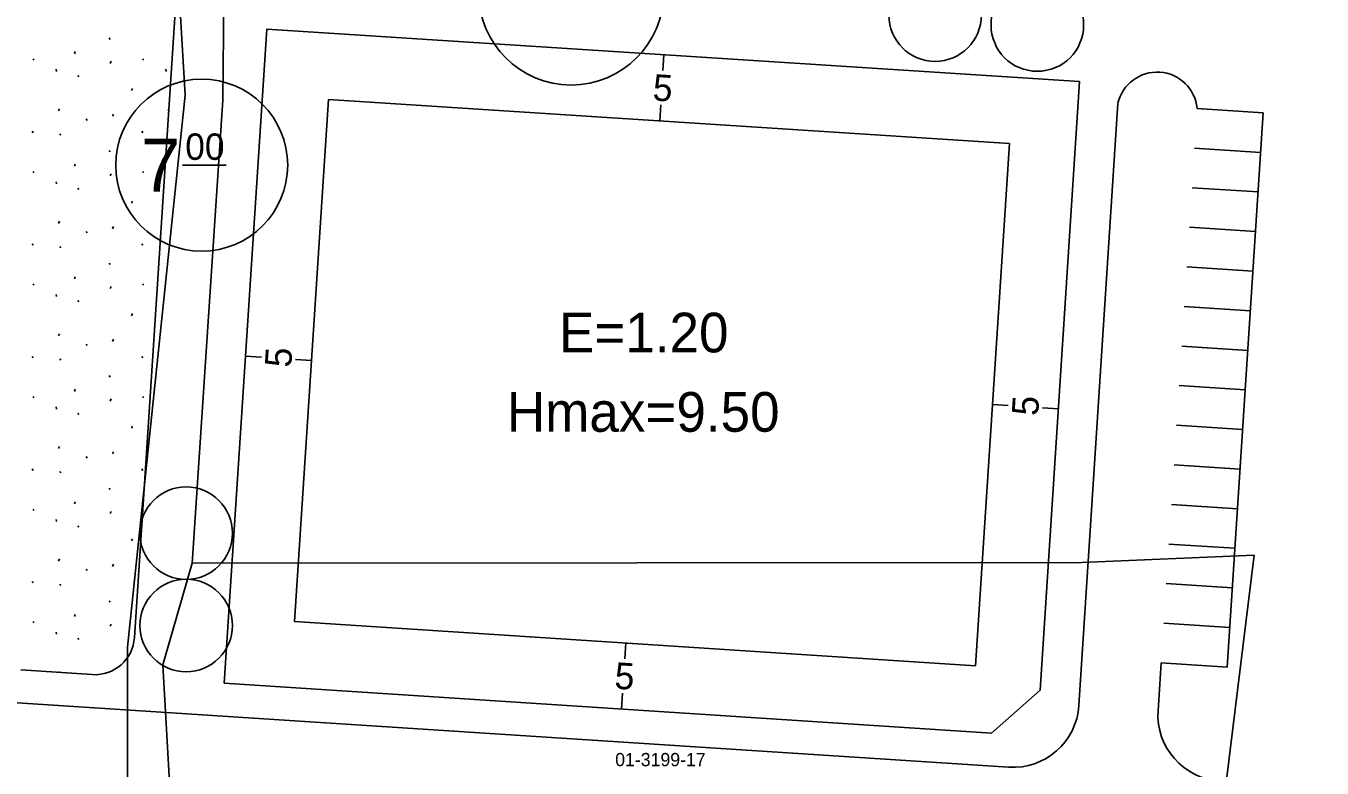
# Model space of a CAD drawing. Extents: x 419396 to 421519, y 4453567 to 4456767.
# Drawn here: x 421112.1 to 421210.1, y 4454703.5 to 4454759.6 of the extents above; entities that cross this region are included whole.
import ezdxf

# ---------------------------------------------------------------- set-up
doc = ezdxf.new("R2010")
doc.units = 0
for name, color, linetype in [('0_KADASTRO', 7, 'Continuous'), ('Level 20', 7, 'Continuous'), ('Level 28', 7, 'Continuous'), ('Level 29', 7, 'Continuous'), ('Level 30', 7, 'Continuous'), ('Level 41', 7, 'Continuous'), ('Level 55', 7, 'Continuous'), ('Level 58', 7, 'Continuous'), ('Level 62', 7, 'Continuous')]:
    doc.layers.add(name, color=color, linetype=linetype)

msp = doc.modelspace()

# ---------------------------------------------------------------- linework, layer by layer
at = {"layer": '0_KADASTRO'}
msp.add_lwpolyline([(421028.563, 4454776.952), (421116.99, 4454780.91), (421122.61, 4454779.98), (421124.13, 4454754.4), (421119.75, 4454712.65), (421119.74, 4454670.93), (421119.78, 4454646.86), (421115.84, 4454617.61), (421110.18, 4454569.28)], dxfattribs=at)
for points in [[(421124.65, 4454719), (421126.97, 4454754.01), (421127.23, 4454779.24), (421167.18, 4454777.23), (421229.78, 4454772.84), (421298.8, 4454768.82), (421298.65, 4454753.52), (421298.33, 4454743.86), (421297.3, 4454718.68), (421298.068, 4454709.078), (421301.26, 4454686.4), (421297.127, 4454679.683), (421290.65, 4454667.07), (421256.97, 4454668.8), (421199.108, 4454672.121), (421204.961, 4454719.606), (421191.939, 4454719.058)], [(421122.44, 4454711.32), (421124.65, 4454719), (421191.939, 4454719.058), (421204.961, 4454719.606), (421199.108, 4454672.121), (421161.43, 4454671.826), (421123.31, 4454670.52), (421123.88, 4454674.06), (421124.16, 4454677.12), (421123.95, 4454684.67)]]:
    msp.add_lwpolyline(points, close=True, dxfattribs=at)
at = {"layer": 'Level 20'}
for p, q in [((421160.331, 4454757.442), (421160.254, 4454756.244)), ((421132.394, 4454714.599), (421134.958, 4454754.067)), ((421134.958, 4454754.067), (421186.454, 4454750.747)), ((421160.009, 4454752.452), (421160.086, 4454753.65)), ((421186.454, 4454750.747), (421183.889, 4454711.253)), ((421128.687, 4454734.657), (421129.884, 4454734.579)), ((421133.676, 4454734.333), (421132.479, 4454734.411)), ((421185.171, 4454731), (421186.369, 4454730.923)), ((421190.161, 4454730.676), (421188.963, 4454730.754)), ((421183.889, 4454711.253), (421132.394, 4454714.599)), ((421157.444, 4454712.971), (421157.367, 4454711.774)), ((421157.12, 4454707.982), (421157.198, 4454709.179))]:
    msp.add_line(p, q, dxfattribs=at)
at = {"layer": 'Level 28'}
for p, q in [((421127.036, 4454817.249), (421120.289, 4454713.38)), ((421127.08, 4454709.933), (421130.292, 4454759.378)), ((421191.767, 4454755.414), (421188.778, 4454709.393)), ((421117.101, 4454710.581), (421111.708, 4454710.931)), ((421185.1, 4454706.164), (421127.08, 4454709.933)), ((421188.778, 4454709.393), (421185.1, 4454706.164))]:
    msp.add_line(p, q, dxfattribs=at)
msp.add_arc((421117.295, 4454713.574), 3, 266.2833, 356.2833, dxfattribs=at)
at = {"layer": 'Level 29'}
msp.add_line((421130.292, 4454759.378), (421191.767, 4454755.414), dxfattribs=at)
at = {"layer": 'Level 41'}
for p, q in [((421118.387, 4454758.718), (421118.458, 4454758.611)), ((421112.617, 4454757.141), (421112.688, 4454757.034)), ((421115.746, 4454757.525), (421115.817, 4454757.684)), ((421118.445, 4454756.796), (421118.517, 4454756.956)), ((421120.91, 4454757.141), (421120.981, 4454757.034)), ((421114.375, 4454756.35), (421114.393, 4454756.19)), ((421116.005, 4454755.88), (421116.075, 4454755.773)), ((421122.668, 4454756.35), (421122.686, 4454756.19)), ((421120.061, 4454754.736), (421120.133, 4454754.896)), ((421114.54, 4454753.206), (421114.61, 4454753.366)), ((421118.623, 4454752.798), (421118.694, 4454752.958)), ((421122.833, 4454753.206), (421122.885, 4454753.323)), ((421116.635, 4454752.59), (421116.706, 4454752.484)), ((421112.55, 4454751.661), (421112.621, 4454751.554)), ((421114.649, 4454751.469), (421114.72, 4454751.362)), ((421120.843, 4454751.661), (421120.914, 4454751.554)), ((421118.387, 4454750.208), (421118.458, 4454750.101)), ((421115.746, 4454749.015), (421115.817, 4454749.174)), ((421112.617, 4454748.631), (421112.688, 4454748.524)), ((421118.445, 4454748.286), (421118.517, 4454748.446)), ((421120.91, 4454748.631), (421120.981, 4454748.524)), ((421114.375, 4454747.84), (421114.393, 4454747.68)), ((421116.005, 4454747.37), (421116.075, 4454747.263)), ((421120.061, 4454746.226), (421120.133, 4454746.386)), ((421114.54, 4454744.696), (421114.61, 4454744.856)), ((421118.623, 4454744.288), (421118.694, 4454744.448)), ((421112.55, 4454743.151), (421112.621, 4454743.044)), ((421116.635, 4454744.08), (421116.706, 4454743.974)), ((421120.843, 4454743.151), (421120.914, 4454743.044)), ((421114.649, 4454742.959), (421114.72, 4454742.852)), ((421118.387, 4454741.698), (421118.458, 4454741.591)), ((421115.746, 4454740.505), (421115.817, 4454740.664)), ((421112.617, 4454740.121), (421112.688, 4454740.014)), ((421114.375, 4454739.33), (421114.393, 4454739.17)), ((421118.445, 4454739.776), (421118.517, 4454739.936)), ((421120.91, 4454740.121), (421120.981, 4454740.014)), ((421116.005, 4454738.86), (421116.075, 4454738.753)), ((421120.061, 4454737.716), (421120.133, 4454737.876)), ((421114.54, 4454736.186), (421114.61, 4454736.346)), ((421116.635, 4454735.57), (421116.706, 4454735.464)), ((421118.623, 4454735.778), (421118.694, 4454735.938)), ((421112.55, 4454734.641), (421112.621, 4454734.534)), ((421114.649, 4454734.449), (421114.72, 4454734.342)), ((421120.843, 4454734.641), (421120.914, 4454734.534)), ((421118.387, 4454733.188), (421118.458, 4454733.081)), ((421112.617, 4454731.611), (421112.688, 4454731.504)), ((421115.746, 4454731.995), (421115.817, 4454732.154)), ((421118.445, 4454731.266), (421118.517, 4454731.426)), ((421120.91, 4454731.611), (421120.981, 4454731.504)), ((421114.375, 4454730.82), (421114.393, 4454730.66)), ((421116.005, 4454730.35), (421116.075, 4454730.243)), ((421120.061, 4454729.206), (421120.133, 4454729.366)), ((421114.54, 4454727.676), (421114.61, 4454727.836)), ((421116.635, 4454727.06), (421116.706, 4454726.954)), ((421118.623, 4454727.268), (421118.694, 4454727.428)), ((421112.55, 4454726.131), (421112.621, 4454726.024)), ((421114.649, 4454725.939), (421114.72, 4454725.832)), ((421120.843, 4454726.131), (421120.914, 4454726.024)), ((421118.387, 4454724.678), (421118.458, 4454724.571)), ((421115.746, 4454723.485), (421115.817, 4454723.644)), ((421112.617, 4454723.101), (421112.688, 4454722.994)), ((421118.445, 4454722.756), (421118.517, 4454722.916)), ((421120.91, 4454723.101), (421120.92, 4454723.085)), ((421114.375, 4454722.31), (421114.393, 4454722.15)), ((421116.005, 4454721.84), (421116.075, 4454721.733)), ((421120.061, 4454720.696), (421120.133, 4454720.856)), ((421114.54, 4454719.166), (421114.61, 4454719.326)), ((421118.623, 4454718.758), (421118.694, 4454718.918)), ((421116.635, 4454718.55), (421116.706, 4454718.444)), ((421112.55, 4454717.621), (421112.621, 4454717.514)), ((421114.649, 4454717.429), (421114.72, 4454717.322)), ((421118.387, 4454716.168), (421118.458, 4454716.061)), ((421115.746, 4454714.975), (421115.817, 4454715.134)), ((421112.617, 4454714.591), (421112.688, 4454714.484)), ((421114.375, 4454713.8), (421114.393, 4454713.64)), ((421118.445, 4454714.246), (421118.517, 4454714.406)), ((421116.005, 4454713.33), (421116.075, 4454713.223)), ((421114.579, 4454710.745), (421114.61, 4454710.816))]:
    msp.add_line(p, q, dxfattribs=at)
at = {"layer": 'Level 55'}
for centre in [(421180.833, 4454760.445), (421188.567, 4454759.697), (421124.201, 4454721.276), (421124.201, 4454714.291)]:
    msp.add_circle(centre, 3.5, dxfattribs=at)
at = {"layer": 'Level 58'}
msp.add_line((421123.929, 4454749.098), (421127.226, 4454749.098), dxfattribs=at)
for centre, radius in [((421153.311, 4454762.153), 7), ((421125.377, 4454749.098), 6.5)]:
    msp.add_circle(centre, radius, dxfattribs=at)
at = {"layer": 'Level 62'}
for p, q in [((421194.667, 4454753.772), (421191.709, 4454708.243)), ((421200.654, 4454753.383), (421205.643, 4454753.059)), ((421205.643, 4454753.059), (421202.921, 4454711.147)), ((421200.459, 4454750.39), (421205.449, 4454750.065)), ((421200.265, 4454747.396), (421205.255, 4454747.072)), ((421200.071, 4454744.402), (421205.06, 4454744.078)), ((421199.876, 4454741.408), (421204.866, 4454741.084)), ((421199.682, 4454738.415), (421204.671, 4454738.091)), ((421199.487, 4454735.421), (421204.477, 4454735.097)), ((421199.293, 4454732.427), (421204.282, 4454732.103)), ((421199.098, 4454729.434), (421204.088, 4454729.11)), ((421198.904, 4454726.44), (421203.893, 4454726.116)), ((421198.709, 4454723.446), (421203.699, 4454723.122)), ((421198.515, 4454720.453), (421203.504, 4454720.128)), ((421198.32, 4454717.459), (421203.31, 4454717.135)), ((421198.126, 4454714.465), (421203.115, 4454714.141)), ((421197.931, 4454711.472), (421197.696, 4454707.854)), ((421197.931, 4454711.472), (421202.921, 4454711.147)), ((421186.395, 4454703.577), (421109.224, 4454708.59))]:
    msp.add_line(p, q, dxfattribs=at)
for centre, radius, start, end in [((421197.629, 4454753.096), 3.039, 5.43068, 167.13593), ((421186.72, 4454708.567), 5, 266.2833, 356.2833), ((421202.686, 4454707.53), 5, 176.2833, 266.2833)]:
    msp.add_arc(centre, radius, start, end, dxfattribs=at)

# ---------------------------------------------------------------- texts
at = {"layer": '0_KADASTRO'}
msp.add_text('01-3199-17', height=1, dxfattribs=at).set_placement((421156.645, 4454703.656))
at = {"layer": 'Level 20'}
for rotation, p in [(356.31113, (421159.44, 4454753.992)), (86.2833, (421132.136, 4454733.765)), (86.2833, (421188.621, 4454730.108)), (356.28329, (421156.552, 4454709.522))]:
    msp.add_text('5', height=2, rotation=rotation, dxfattribs=at).set_placement(p)
at = {"layer": 'Level 30'}
for s, p in [('E=1.20', (421152.388, 4454734.942)), ('Hmax=9.50', (421148.45, 4454728.942))]:
    msp.add_text(s, height=3, dxfattribs=at).set_placement(p)
at = {"layer": 'Level 58'}
for s, height, p in [('7', 3.997, (421120.781, 4454747.1)), ('00', 1.9983, (421124.128, 4454749.498))]:
    msp.add_text(s, height=height, dxfattribs=at).set_placement(p)

doc.saveas('drawing.dxf')
